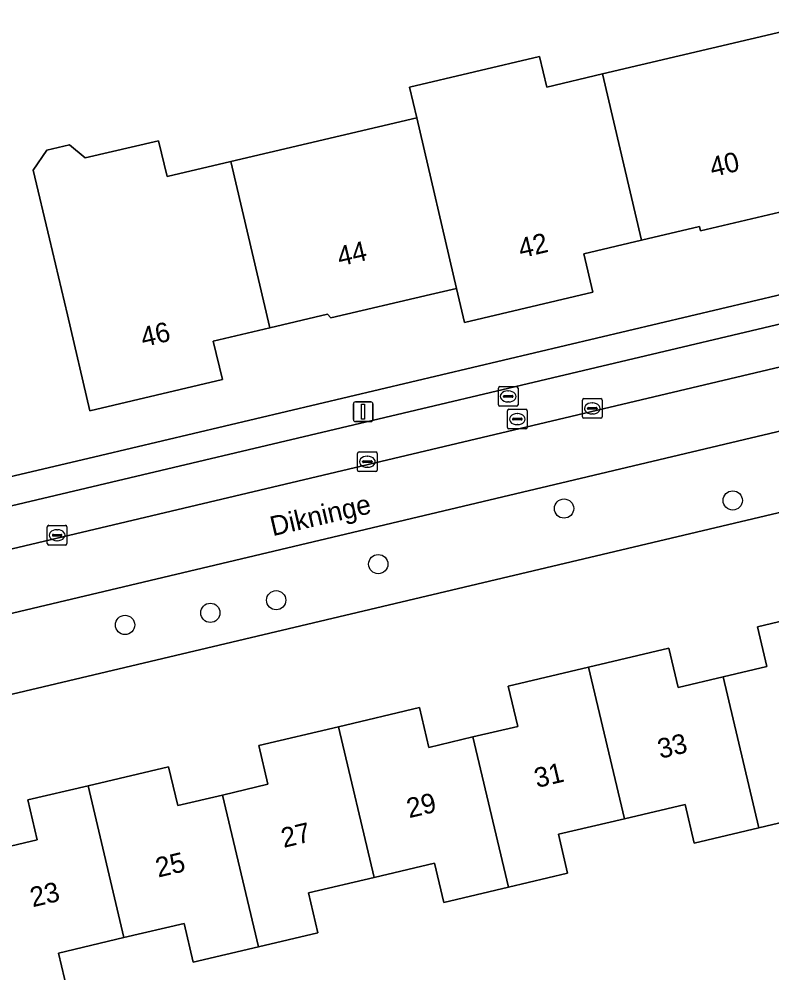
# Model space of a CAD drawing. Extents: x 158031 to 159244, y 380104 to 381214.
# Drawn here: x 158442.08 to 158480.31, y 380584.14 to 380632.61 of the extents above; entities that cross this region are included whole.
import ezdxf

# ---------------------------------------------------------------- set-up
doc = ezdxf.new("R2010")
doc.units = 0
for name, color, linetype in [('IMGEO_Boom', 7, 'Continuous'), ('IMGEO_Erf', 7, 'Continuous'), ('IMGEO_Groenvoorziening', 7, 'Continuous'), ('IMGEO_Hek', 7, 'Continuous'), ('IMGEO_Kolk', 7, 'Continuous'), ('IMGEO_Lichtmast', 7, 'Continuous'), ('IMGEO_Openbare_ruimte_label', 7, 'Continuous'), ('IMGEO_Pand', 7, 'Continuous'), ('IMGEO_Pand_nummerreeks', 7, 'Continuous'), ('IMGEO_Parkeervlak_open', 7, 'Continuous'), ('IMGEO_Rijbaan_lokaal_open', 7, 'Continuous'), ('IMGEO_Rioolput', 7, 'Continuous'), ('IMGEO_Voetpad_open', 7, 'Continuous')]:
    doc.layers.add(name, color=color, linetype=linetype)

msp = doc.modelspace()

# ---------------------------------------------------------------- linework, layer by layer
at = {"layer": 'IMGEO_Boom'}
for centre in [(158469.755, 380607.736), (158478.322, 380608.146), (158460.32, 380604.911), (158455.135, 380603.078), (158451.792, 380602.436), (158447.459, 380601.821)]:
    msp.add_circle(centre, 0.489, dxfattribs=at)
at = {"layer": 'IMGEO_Erf'}
for points in [[(158416.927, 380647.515), (158417.504, 380641.99), (158418.723, 380630.324), (158421.355, 380604.556), (158438.087, 380608.511), (158441.26, 380609.261), (158446.214, 380610.431), (158513.92, 380626.456), (158514.182, 380625.412), (158521.646, 380627.199), (158530.026, 380629.187), (158531.071, 380629.424), (158528.987, 380638.268), (158523.271, 380636.922), (158522.125, 380641.789), (158521.882, 380642.821), (158531.246, 380645.027), (158530.288, 380649.096), (158532.217, 380649.55), (158530.844, 380655.379)], [(158481.862, 380623.062), (158476.69, 380621.844), (158476.637, 380622.069), (158473.681, 380621.372), (158470.757, 380620.683), (158471.219, 380618.722), (158464.699, 380617.186), (158464.294, 380618.924), (158464.072, 380618.872), (158462.966, 380618.611), (158457.919, 380617.422), (158457.74, 380617.613), (158454.805, 380616.922), (158451.943, 380616.248), (158452.404, 380614.29), (158445.678, 380612.706), (158444.531, 380617.573), (158443.619, 380621.444), (158442.8, 380624.929), (158443.481, 380625.943), (158444.642, 380626.217), (158445.431, 380625.549), (158449.164, 380626.428), (158449.593, 380624.602), (158452.837, 380625.366), (158462.275, 380627.589), (158461.908, 380629.147), (158468.509, 380630.703), (158468.875, 380629.151), (158471.711, 380629.82), (158481.149, 380632.043)], [(158488.931, 380609.483), (158425.116, 380594.369)], [(158439.701, 380590.128), (158443.001, 380590.909), (158442.524, 380592.926), (158445.579, 380593.649), (158449.665, 380594.616), (158450.133, 380592.638), (158452.403, 380593.176), (158454.718, 380593.724), (158454.253, 380595.691), (158458.294, 380596.647), (158462.407, 380597.621), (158462.886, 380595.596), (158465.129, 380596.127), (158467.4, 380596.664), (158466.915, 380598.711), (158471, 380599.678), (158475.083, 380600.644), (158475.556, 380598.643), (158477.829, 380599.181), (158480.055, 380599.708), (158479.577, 380601.726), (158483.708, 380602.704)], [(158482.704, 380592.232), (158479.647, 380591.508), (158476.366, 380590.731), (158475.899, 380592.705), (158472.824, 380591.977), (158469.467, 380591.182), (158469.935, 380589.206), (158466.936, 380588.496), (158463.655, 380587.719), (158463.182, 380589.718), (158460.107, 380588.99), (158456.775, 380588.202), (158457.255, 380586.175), (158454.231, 380585.46), (158450.923, 380584.677), (158450.454, 380586.657), (158447.406, 380585.935), (158444.079, 380585.148), (158444.536, 380583.214)]]:
    msp.add_lwpolyline(points, dxfattribs=at)
at = {"layer": 'IMGEO_Groenvoorziening'}
msp.add_lwpolyline([(158506.752, 380617.853), (158424.178, 380598.251), (158425.116, 380594.369), (158488.931, 380609.483), (158491.005, 380609.937), (158500.182, 380612.101), (158507.64, 380613.869)], close=True, dxfattribs=at)
at = {"layer": 'IMGEO_Hek'}
msp.add_lwpolyline([(158446.214, 380610.431), (158441.26, 380609.261)], dxfattribs=at)
at = {"layer": 'IMGEO_Kolk'}
for p, q in [((158470.689, 380612.396), (158470.689, 380613.248)), ((158470.764, 380613.322), (158471.616, 380613.322)), ((158471.177, 380613.102), (158471.202, 380613.102)), ((158471.69, 380613.248), (158471.69, 380612.396)), ((158470.948, 380612.816), (158470.948, 380612.828)), ((158471.386, 380612.779), (158470.988, 380612.779)), ((158470.991, 380612.865), (158471.389, 380612.865)), ((158471.2, 380612.542), (158471.175, 380612.542)), ((158471.432, 380612.828), (158471.432, 380612.816)), ((158471.616, 380612.322), (158470.764, 380612.322)), ((158459.342, 380610.612), (158460.194, 380610.612)), ((158459.267, 380609.686), (158459.267, 380610.538)), ((158459.526, 380610.106), (158459.526, 380610.118)), ((158459.569, 380610.155), (158459.967, 380610.155)), ((158459.755, 380610.392), (158459.78, 380610.392)), ((158460.01, 380610.118), (158460.01, 380610.106)), ((158460.268, 380610.538), (158460.268, 380609.686)), ((158459.964, 380610.069), (158459.566, 380610.069)), ((158459.778, 380609.832), (158459.753, 380609.832)), ((158460.194, 380609.612), (158459.342, 380609.612)), ((158443.508, 380605.956), (158443.508, 380606.808)), ((158443.583, 380606.882), (158444.435, 380606.882)), ((158444.509, 380606.808), (158444.509, 380605.956)), ((158443.767, 380606.376), (158443.767, 380606.388)), ((158444.205, 380606.339), (158443.807, 380606.339)), ((158443.81, 380606.425), (158444.208, 380606.425)), ((158443.996, 380606.662), (158444.021, 380606.662)), ((158444.251, 380606.388), (158444.251, 380606.376)), ((158444.435, 380605.882), (158443.583, 380605.882)), ((158444.019, 380606.102), (158443.994, 380606.102))]:
    msp.add_line(p, q, dxfattribs=at)
for points in [[(158470.689, 380612.396), (158470.689, 380613.248)], [(158470.764, 380613.322), (158471.616, 380613.322)], [(158471.69, 380613.248), (158471.69, 380612.396)], [(158471.616, 380612.322), (158470.764, 380612.322)], [(158459.342, 380610.612), (158460.194, 380610.612)], [(158459.267, 380609.686), (158459.267, 380610.538)], [(158460.268, 380610.538), (158460.268, 380609.686)], [(158460.194, 380609.612), (158459.342, 380609.612)], [(158443.508, 380605.956), (158443.508, 380606.808)], [(158443.583, 380606.882), (158444.435, 380606.882)], [(158444.509, 380606.808), (158444.509, 380605.956)], [(158444.435, 380605.882), (158443.583, 380605.882)]]:
    msp.add_lwpolyline(points, dxfattribs=at)
for centre, radius, start, end in [((158470.766, 380613.246), 0.0765, 91.552, 178.448), ((158470.766, 380613.246), 0.0765, 91.552, 178.448), ((158471.614, 380613.246), 0.0765, 1.552, 88.448), ((158471.614, 380613.246), 0.0765, 1.552, 88.448), ((158470.988, 380612.825), 0.0403, 85.8775, 175.7526), ((158470.985, 380612.815), 0.0366, 178.938, 274.7102), ((158471.389, 380612.822), 0.043, 264.8664, 352.4533), ((158471.393, 380612.827), 0.0386, 1.7309, 96.639), ((158470.766, 380612.398), 0.0765, 181.552, 268.448), ((158470.766, 380612.398), 0.0765, 181.552, 268.448), ((158471.614, 380612.398), 0.0765, 271.552, 358.448), ((158471.614, 380612.398), 0.0765, 271.552, 358.448), ((158459.344, 380610.536), 0.0765, 91.552, 178.448), ((158459.344, 380610.536), 0.0765, 91.552, 178.448), ((158460.192, 380610.536), 0.0765, 1.552, 88.448), ((158460.192, 380610.536), 0.0765, 1.552, 88.448), ((158459.566, 380610.115), 0.0403, 85.8775, 175.7526), ((158459.971, 380610.117), 0.0386, 1.7309, 96.639), ((158459.344, 380609.688), 0.0765, 181.552, 268.448), ((158459.344, 380609.688), 0.0765, 181.552, 268.448), ((158459.563, 380610.105), 0.0366, 178.938, 274.7102), ((158459.967, 380610.112), 0.043, 264.8664, 352.4533), ((158460.192, 380609.688), 0.0765, 271.552, 358.448), ((158460.192, 380609.688), 0.0765, 271.552, 358.448), ((158443.585, 380606.806), 0.0765, 91.552, 178.448), ((158443.585, 380606.806), 0.0765, 91.552, 178.448), ((158444.433, 380606.806), 0.0765, 1.552, 88.448), ((158444.433, 380606.806), 0.0765, 1.552, 88.448), ((158443.807, 380606.385), 0.0403, 85.8775, 175.7526), ((158443.804, 380606.375), 0.0366, 178.938, 274.7102), ((158444.208, 380606.382), 0.043, 264.8664, 352.4533), ((158444.212, 380606.387), 0.0386, 1.7309, 96.639), ((158443.585, 380605.958), 0.0765, 181.552, 268.448), ((158443.585, 380605.958), 0.0765, 181.552, 268.448), ((158444.433, 380605.958), 0.0765, 271.552, 358.448), ((158444.433, 380605.958), 0.0765, 271.552, 358.448)]:
    msp.add_arc(centre, radius, start, end, dxfattribs=at)
for centre, major_axis, ratio, start_param, end_param in [((158471.176, 380612.822), (-0.387, 0.002), 0.722429, 4.712389, 7.853982), ((158471.201, 380612.822), (-0.39, 0.002), 0.717154, 1.570796, 4.712389), ((158459.754, 380610.112), (-0.387, 0.002), 0.722429, 4.712389, 7.853982), ((158459.779, 380610.112), (-0.39, 0.002), 0.717154, 1.570796, 4.712389), ((158443.995, 380606.382), (-0.387, 0.002), 0.722429, 4.712389, 7.853982), ((158444.02, 380606.382), (-0.39, 0.002), 0.717154, 1.570796, 4.712389)]:
    msp.add_ellipse(centre, major_axis=major_axis, ratio=ratio, start_param=start_param, end_param=end_param, dxfattribs=at)
at = {"layer": 'IMGEO_Lichtmast'}
for p, q in [((158459.056, 380612.256), (158459.056, 380613.056)), ((158459.056, 380613.056), (158459.056, 380612.256)), ((158459.156, 380613.156), (158459.946, 380613.156)), ((158459.946, 380613.156), (158459.156, 380613.156)), ((158460.046, 380613.056), (158460.046, 380612.256)), ((158460.046, 380612.256), (158460.046, 380613.056)), ((158459.946, 380612.156), (158459.156, 380612.156)), ((158459.156, 380612.156), (158459.946, 380612.156))]:
    msp.add_line(p, q, dxfattribs=at)
msp.add_lwpolyline([(158459.476, 380613.031), (158459.626, 380613.031), (158459.626, 380612.281), (158459.476, 380612.281), (158459.476, 380613.031)], dxfattribs=at)
for centre, start, end in [((158459.156, 380613.056), 90, 180), ((158459.156, 380613.056), 90, 180), ((158459.946, 380613.056), 0, 90), ((158459.946, 380613.056), 360, 90), ((158459.156, 380612.256), 180, 270), ((158459.156, 380612.256), 180, 270), ((158459.946, 380612.256), 270, 0), ((158459.946, 380612.256), 270, 0)]:
    msp.add_arc(centre, 0.1, start, end, dxfattribs=at)
at = {"layer": 'IMGEO_Pand'}
for points in [[(158481.55, 380630.323), (158481.149, 380632.043), (158471.711, 380629.82), (158473.681, 380621.372), (158476.637, 380622.069), (158476.69, 380621.844), (158481.862, 380623.062), (158482.914, 380623.31), (158483.17, 380623.37)], [(158471.711, 380629.82), (158468.875, 380629.151), (158468.509, 380630.703), (158461.908, 380629.147), (158462.275, 380627.589), (158464.294, 380618.924), (158464.699, 380617.186), (158471.219, 380618.722), (158470.757, 380620.683), (158473.681, 380621.372)], [(158462.275, 380627.589), (158452.837, 380625.366), (158454.805, 380616.922), (158457.74, 380617.613), (158457.919, 380617.422), (158462.966, 380618.611), (158464.072, 380618.872), (158464.294, 380618.924)], [(158452.837, 380625.366), (158449.593, 380624.602), (158449.164, 380626.428), (158445.431, 380625.549), (158444.642, 380626.217), (158443.481, 380625.943), (158442.8, 380624.929), (158443.619, 380621.444), (158444.531, 380617.573), (158445.678, 380612.706), (158452.404, 380614.29), (158451.943, 380616.248), (158454.805, 380616.922)], [(158477.829, 380599.181), (158479.647, 380591.508), (158482.704, 380592.232), (158482.242, 380594.187), (158485.54, 380594.968), (158483.708, 380602.704), (158479.577, 380601.726), (158480.055, 380599.708)], [(158477.829, 380599.181), (158475.556, 380598.643), (158475.083, 380600.644), (158471, 380599.678), (158472.824, 380591.977), (158475.899, 380592.705), (158476.366, 380590.731), (158479.647, 380591.508)], [(158472.824, 380591.977), (158471, 380599.678), (158466.915, 380598.711), (158467.4, 380596.664), (158465.129, 380596.127), (158466.936, 380588.496), (158469.935, 380589.206), (158469.467, 380591.182)], [(158458.294, 380596.647), (158460.107, 380588.99), (158463.182, 380589.718), (158463.655, 380587.719), (158466.936, 380588.496), (158465.129, 380596.127), (158462.886, 380595.596), (158462.407, 380597.621)], [(158458.294, 380596.647), (158454.253, 380595.691), (158454.718, 380593.724), (158452.403, 380593.176), (158454.231, 380585.46), (158457.255, 380586.175), (158456.775, 380588.202), (158460.107, 380588.99)], [(158452.403, 380593.176), (158450.133, 380592.638), (158449.665, 380594.616), (158445.579, 380593.649), (158447.406, 380585.935), (158450.454, 380586.657), (158450.923, 380584.677), (158454.231, 380585.46)], [(158439.701, 380590.128), (158441.507, 380582.497), (158444.536, 380583.214), (158444.079, 380585.148), (158447.406, 380585.935), (158445.579, 380593.649), (158442.524, 380592.926), (158443.001, 380590.909)]]:
    msp.add_lwpolyline(points, close=True, dxfattribs=at)
at = {"layer": 'IMGEO_Parkeervlak_open'}
msp.add_lwpolyline([(158507.663, 380623.484), (158421.491, 380603.098), (158421.707, 380600.951), (158508.189, 380621.442)], close=True, dxfattribs=at)
at = {"layer": 'IMGEO_Rijbaan_lokaal_open'}
msp.add_lwpolyline([(158513.999, 380619.504), (158513.405, 380622.477), (158513.36, 380622.667), (158511.199, 380622.155), (158508.189, 380621.442), (158421.707, 380600.951), (158422.041, 380597.744), (158424.178, 380598.251), (158506.752, 380617.853)], close=True, dxfattribs=at)
at = {"layer": 'IMGEO_Rioolput'}
for p, q in [((158466.419, 380613.007), (158466.419, 380613.859)), ((158466.494, 380613.933), (158467.346, 380613.933)), ((158466.907, 380613.713), (158466.932, 380613.713)), ((158467.42, 380613.859), (158467.42, 380613.007)), ((158466.678, 380613.427), (158466.678, 380613.439)), ((158467.116, 380613.39), (158466.718, 380613.39)), ((158466.721, 380613.476), (158467.119, 380613.476)), ((158466.93, 380613.153), (158466.905, 380613.153)), ((158467.162, 380613.439), (158467.162, 380613.427)), ((158467.346, 380612.933), (158466.494, 380612.933)), ((158466.881, 380611.852), (158466.881, 380612.704)), ((158466.956, 380612.778), (158467.808, 380612.778)), ((158467.369, 380612.558), (158467.394, 380612.558)), ((158467.882, 380612.704), (158467.882, 380611.852)), ((158467.14, 380612.272), (158467.14, 380612.284)), ((158467.578, 380612.235), (158467.18, 380612.235)), ((158467.183, 380612.321), (158467.581, 380612.321)), ((158467.624, 380612.284), (158467.624, 380612.272)), ((158467.808, 380611.778), (158466.956, 380611.778)), ((158467.392, 380611.998), (158467.367, 380611.998))]:
    msp.add_line(p, q, dxfattribs=at)
for points in [[(158466.419, 380613.007), (158466.419, 380613.859)], [(158466.494, 380613.933), (158467.346, 380613.933)], [(158467.42, 380613.859), (158467.42, 380613.007)], [(158467.346, 380612.933), (158466.494, 380612.933)], [(158466.881, 380611.852), (158466.881, 380612.704)], [(158466.956, 380612.778), (158467.808, 380612.778)], [(158467.882, 380612.704), (158467.882, 380611.852)], [(158467.808, 380611.778), (158466.956, 380611.778)]]:
    msp.add_lwpolyline(points, dxfattribs=at)
for centre, radius, start, end in [((158466.496, 380613.857), 0.0765, 91.552, 178.448), ((158466.496, 380613.857), 0.0765, 91.552, 178.448), ((158467.344, 380613.857), 0.0765, 1.552, 88.448), ((158467.344, 380613.857), 0.0765, 1.552, 88.448), ((158466.718, 380613.436), 0.0403, 85.8775, 175.7526), ((158466.715, 380613.426), 0.0366, 178.938, 274.7102), ((158467.119, 380613.433), 0.043, 264.8664, 352.4533), ((158467.123, 380613.438), 0.0386, 1.7309, 96.639), ((158466.496, 380613.009), 0.0765, 181.552, 268.448), ((158466.496, 380613.009), 0.0765, 181.552, 268.448), ((158466.958, 380612.702), 0.0765, 91.552, 178.448), ((158466.958, 380612.702), 0.0765, 91.552, 178.448), ((158467.344, 380613.009), 0.0765, 271.552, 358.448), ((158467.344, 380613.009), 0.0765, 271.552, 358.448), ((158467.806, 380612.702), 0.0765, 1.552, 88.448), ((158467.806, 380612.702), 0.0765, 1.552, 88.448), ((158467.18, 380612.281), 0.0403, 85.8775, 175.7526), ((158467.177, 380612.271), 0.0366, 178.938, 274.7102), ((158467.581, 380612.278), 0.043, 264.8664, 352.4533), ((158467.585, 380612.283), 0.0386, 1.7309, 96.639), ((158466.958, 380611.854), 0.0765, 181.552, 268.448), ((158466.958, 380611.854), 0.0765, 181.552, 268.448), ((158467.806, 380611.854), 0.0765, 271.552, 358.448), ((158467.806, 380611.854), 0.0765, 271.552, 358.448)]:
    msp.add_arc(centre, radius, start, end, dxfattribs=at)
for centre, major_axis, ratio, start_param, end_param in [((158466.906, 380613.433), (-0.387, 0.002), 0.722429, 4.712389, 7.853982), ((158466.931, 380613.433), (-0.39, 0.002), 0.717154, 1.570796, 4.712389), ((158467.368, 380612.278), (-0.387, 0.002), 0.722429, 4.712389, 7.853982), ((158467.393, 380612.278), (-0.39, 0.002), 0.717154, 1.570796, 4.712389)]:
    msp.add_ellipse(centre, major_axis=major_axis, ratio=ratio, start_param=start_param, end_param=end_param, dxfattribs=at)
at = {"layer": 'IMGEO_Voetpad_open'}
msp.add_lwpolyline([(158560.659, 380635.948), (158557.728, 380635.248), (158552.455, 380633.99), (158541.542, 380631.386), (158538.841, 380631.254), (158531.071, 380629.424), (158530.026, 380629.187), (158521.646, 380627.199), (158514.182, 380625.412), (158513.92, 380626.456), (158446.214, 380610.431), (158441.26, 380609.261), (158438.087, 380608.511), (158421.355, 380604.556), (158421.491, 380603.098), (158507.663, 380623.484), (158508.189, 380621.442), (158511.199, 380622.155), (158513.36, 380622.667), (158513.405, 380622.477), (158516.204, 380623.141), (158516.005, 380623.969), (158540.301, 380629.746)], dxfattribs=at)

# ---------------------------------------------------------------- texts
at = {"layer": 'IMGEO_Openbare_ruimte_label'}
msp.add_text('Dikninge', height=1, rotation=13.1191, dxfattribs=at).set_placement((158454.958, 380606.327))
at = {"layer": 'IMGEO_Pand_nummerreeks'}
for s, rotation, p in [('40', 13.2525, (158477.287, 380624.574)), ('44', 13.2582, (158458.365, 380620.035)), ('42', 13.2525, (158467.567, 380620.45)), ('46', 13.2525, (158448.386, 380615.933)), ('33', 13.317, (158474.641, 380595.017)), ('31', 13.317, (158468.376, 380593.534)), ('29', 13.317, (158461.891, 380591.999)), ('27', 13.317, (158455.516, 380590.49)), ('25', 13.317, (158449.141, 380588.981)), ('23', 13.317, (158442.766, 380587.472))]:
    msp.add_text(s, height=1, rotation=rotation, dxfattribs=at).set_placement(p)

doc.saveas('drawing.dxf')
